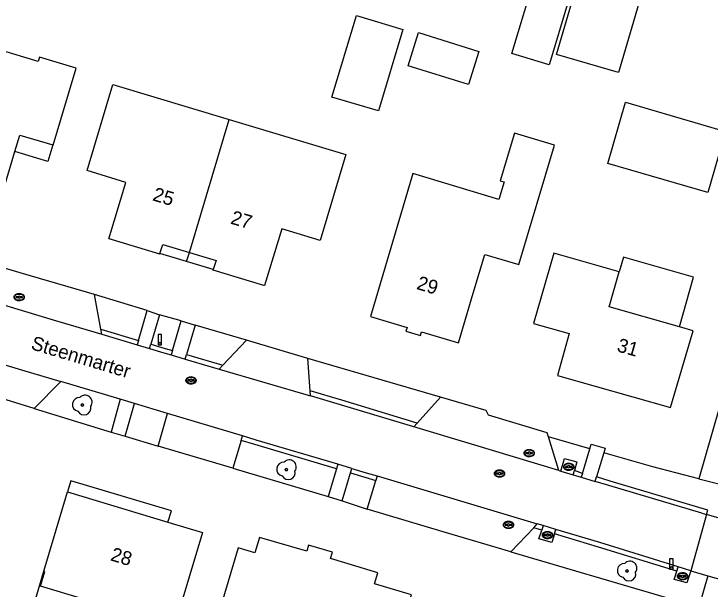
# Model space of a CAD drawing. Extents: x 194485 to 197793, y 468269 to 470822.
# Drawn here: x 197662.2 to 197722.3, y 468477.4 to 468527.1 of the extents above; entities that cross this region are included whole.
import ezdxf

# ---------------------------------------------------------------- set-up
doc = ezdxf.new("R2010")
doc.units = 0
for name, color, linetype in [('BGT begrenzing pand op maaiveld onder overbouw', 7, 'Continuous'), ('BGT grensvlak begroeid terreindeel LR', 7, 'Continuous'), ('BGT grensvlak gebouwinstallatie plus 1', 7, 'Continuous'), ('BGT grensvlak onbegroeid terreindeel', 7, 'Continuous'), ('BGT grensvlak ondersteunend wegdeel', 7, 'Continuous'), ('BGT grensvlak pand deel overbouw', 7, 'Continuous'), ('BGT grensvlak pand op maaiveld', 7, 'Continuous'), ('BGT grensvlak pand op maaiveld LR', 7, 'Continuous'), ('BGT grensvlak wegdeel', 7, 'Continuous'), ('BGT puntobject paal lichtmast', 7, 'Continuous'), ('BGT puntobject put inspectie- rioolput', 7, 'Continuous'), ('BGT puntobject put kolk', 7, 'Continuous'), ('BGT puntobject vegetatieobject boom', 7, 'Continuous'), ('BGT tekst huisnummerreeks', 7, 'Continuous'), ('BGT tekst openbare ruimte label weg', 7, 'Continuous')]:
    doc.layers.add(name, color=color, linetype=linetype)

msp = doc.modelspace()

# ---------------------------------------------------------------- linework, layer by layer
at = {"layer": 'BGT begrenzing pand op maaiveld onder overbouw'}
msp.add_line((197666.848, 468485.808), (197675.522, 468483.201), dxfattribs=at)
msp.add_lwpolyline([(197667.257, 468472.918), (197668.342, 468476.516), (197664.523, 468477.668), (197664.896, 468478.946), (197664.818, 468478.977)], dxfattribs=at)
at = {"layer": 'BGT grensvlak begroeid terreindeel LR'}
msp.add_line((197721.352, 468486.937), (197724.269, 468486.209), dxfattribs=at)
at = {"layer": 'BGT grensvlak gebouwinstallatie plus 1'}
for p, q in [((197677.137, 468505.708), (197674.837, 468506.398)), ((197677.137, 468505.708), (197677.371, 468506.487)), ((197679.441, 468505.017), (197677.137, 468505.708))]:
    msp.add_line(p, q, dxfattribs=at)
for points in [[(197717.357, 468532.038), (197714.429, 468522.026), (197709.077, 468523.591), (197712.006, 468533.603), (197717.357, 468532.038)], [(197710.532, 468529.704), (197708.424, 468522.7), (197705.204, 468523.669), (197707.312, 468530.673), (197710.532, 468529.704)], [(197695.803, 468525.741), (197693.695, 468518.71), (197689.683, 468519.913), (197691.791, 468526.944), (197695.803, 468525.741)], [(197697.157, 468525.482), (197702.359, 468523.857), (197701.463, 468520.986), (197696.261, 468522.612), (197697.157, 468525.482)], [(197665.597, 468515.772), (197665.168, 468514.351), (197662.308, 468515.221)], [(197719.673, 468500.056), (197720.903, 468504.358), (197714.838, 468506.092), (197714.471, 468504.81)]]:
    msp.add_lwpolyline(points, dxfattribs=at)
at = {"layer": 'BGT grensvlak onbegroeid terreindeel'}
for p, q in [((197729.736, 468516.213), (197721.352, 468486.937)), ((197673.739, 468501.463), (197669.176, 468502.856)), ((197676.673, 468500.571), (197674.795, 468501.1)), ((197682.298, 468498.923), (197677.867, 468500.22)), ((197699.064, 468493.982), (197687.599, 468497.332)), ((197663.979, 468493.016), (197670.619, 468490.966)), ((197671.835, 468490.635), (197674.688, 468489.759)), ((197711.939, 468489.545), (197708.373, 468490.573)), ((197681.122, 468487.872), (197689.347, 468485.401)), ((197710.509, 468487.286), (197710.608, 468487.648)), ((197690.558, 468485.032), (197692.73, 468484.318)), ((197707.908, 468482.896), (197707.789, 468482.515)), ((197708.88, 468482.188), (197708.997, 468482.568)), ((197705.132, 468480.622), (197718.437, 468476.708)), ((197719.443, 468478.964), (197719.556, 468479.348))]:
    msp.add_line(p, q, dxfattribs=at)
for points in [[(197721.352, 468486.937), (197717.376, 468487.983), (197713.147, 468489.197)], [(197709.443, 468487.607), (197709.77, 468488.694), (197710.815, 468488.408), (197710.608, 468487.648)], [(197708.88, 468482.188), (197708.654, 468481.446), (197707.553, 468481.765), (197707.789, 468482.515)], [(197720.659, 468479.008), (197720.319, 468477.964), (197719.233, 468478.245), (197719.443, 468478.964)]]:
    msp.add_lwpolyline(points, dxfattribs=at)
at = {"layer": 'BGT grensvlak ondersteunend wegdeel'}
for p, q in [((197669.74, 468499.863), (197672.975, 468498.899)), ((197677.117, 468497.671), (197680.253, 468496.748)), ((197711.298, 468487.412), (197710.608, 468487.648)), ((197707.789, 468482.515), (197707.098, 468482.722))]:
    msp.add_line(p, q, dxfattribs=at)
for points in [[(197674.044, 468498.58), (197675.292, 468498.208), (197675.923, 468498.023)], [(197697.05, 468491.755), (197690.522, 468493.724), (197687.792, 468494.528)], [(197690.065, 468487.815), (197683.026, 468489.907), (197681.839, 468490.263)], [(197691.278, 468487.454), (197692.511, 468487.087), (197693.465, 468486.802)], [(197722.008, 468483.863), (197722.122, 468484.247), (197713.705, 468486.743), (197712.516, 468487.101)], [(197719.443, 468478.964), (197712.678, 468481.049), (197708.88, 468482.188)]]:
    msp.add_lwpolyline(points, dxfattribs=at)
at = {"layer": 'BGT grensvlak pand deel overbouw'}
for points in [[(197675.522, 468483.201), (197675.817, 468484.19), (197667.137, 468486.779), (197666.848, 468485.808)], [(197667.257, 468472.918), (197663.361, 468474.077), (197664.818, 468478.977)]]:
    msp.add_lwpolyline(points, dxfattribs=at)
at = {"layer": 'BGT grensvlak pand op maaiveld'}
msp.add_line((197664.818, 468478.977), (197666.848, 468485.808), dxfattribs=at)
for points in [[(197665.597, 468515.772), (197665.618, 468515.766), (197667.603, 468522.393), (197664.437, 468523.346), (197664.326, 468522.988), (197657.433, 468525.054), (197656.096, 468520.612), (197654.706, 468521.013), (197653.21, 468516.043), (197654.591, 468515.623), (197653.722, 468512.702), (197660.886, 468510.55), (197662.308, 468515.221)], [(197674.837, 468506.398), (197674.816, 468506.33), (197670.436, 468507.657), (197670.417, 468507.671), (197671.896, 468512.541), (197668.541, 468513.56), (197670.763, 468520.985), (197680.817, 468517.967)], [(197715.025, 468519.462), (197723.665, 468516.942), (197722.126, 468511.662), (197713.485, 468514.182), (197715.025, 468519.462)], [(197680.817, 468517.967), (197690.87, 468514.95), (197688.677, 468507.519), (197685.346, 468508.541), (197683.863, 468503.644), (197683.812, 468503.625), (197679.423, 468504.957), (197679.441, 468505.017)], [(197662.308, 468515.221), (197662.737, 468516.63), (197665.597, 468515.772)], [(197700.592, 468498.696), (197701.965, 468503.27), (197702.875, 468506.316), (197705.805, 468505.449), (197708.884, 468515.759), (197705.434, 468516.8), (197704.211, 468512.68), (197704.541, 468512.581), (197704.091, 468511.072), (197696.668, 468513.301), (197693.008, 468500.967), (197696.162, 468500.003), (197696.067, 468499.692), (197697.316, 468499.319), (197697.411, 468499.63), (197700.592, 468498.696)], [(197674.837, 468506.398), (197675.072, 468507.172), (197677.371, 468506.487)], [(197677.371, 468506.487), (197679.679, 468505.799), (197679.441, 468505.017)], [(197714.471, 468504.81), (197708.822, 468506.426), (197707.088, 468500.363)], [(197719.673, 468500.056), (197713.608, 468501.79), (197714.471, 468504.81)], [(197707.088, 468500.363), (197710.155, 468499.483), (197709.143, 468495.878), (197718.921, 468493.088), (197720.858, 468499.717), (197719.673, 468500.056)], [(197675.522, 468483.201), (197678.498, 468482.307), (197676.463, 468475.475)], [(197688.482, 468467.714), (197687.146, 468463.239), (197692.002, 468461.78), (197696.559, 468476.911), (197693.353, 468477.862), (197693.63, 468478.826), (197689.553, 468480.069), (197689.715, 468480.599), (197687.67, 468481.209), (197687.501, 468480.69), (197683.433, 468481.884), (197683.03, 468480.542), (197681.584, 468480.967), (197680.093, 468475.948), (197681.509, 468475.539), (197681.104, 468474.135)]]:
    msp.add_lwpolyline(points, dxfattribs=at)
at = {"layer": 'BGT grensvlak pand op maaiveld LR'}
msp.add_line((197677.371, 468506.487), (197680.817, 468517.967), dxfattribs=at)
at = {"layer": 'BGT grensvlak wegdeel'}
for p, q in [((197669.74, 468499.863), (197669.176, 468502.856)), ((197672.975, 468498.899), (197673.739, 468501.463)), ((197673.739, 468501.463), (197674.795, 468501.1)), ((197674.795, 468501.1), (197674.044, 468498.58)), ((197675.923, 468498.023), (197676.673, 468500.571)), ((197676.673, 468500.571), (197677.867, 468500.22)), ((197669.824, 468499.42), (197669.74, 468499.863)), ((197677.867, 468500.22), (197677.117, 468497.671)), ((197669.824, 468499.42), (197672.861, 468498.515)), ((197672.975, 468498.899), (197672.861, 468498.515)), ((197672.861, 468498.515), (197673.93, 468498.197)), ((197673.93, 468498.197), (197674.044, 468498.58)), ((197682.298, 468498.923), (197680.253, 468496.748)), ((197687.599, 468497.332), (197682.298, 468498.923)), ((197675.923, 468498.023), (197675.81, 468497.639)), ((197675.81, 468497.639), (197677.004, 468497.287)), ((197677.004, 468497.287), (197677.117, 468497.671)), ((197687.792, 468494.528), (197687.599, 468497.332)), ((197677.004, 468497.287), (197679.946, 468496.421)), ((197680.253, 468496.748), (197679.946, 468496.421)), ((197679.946, 468496.421), (197687.822, 468494.102)), ((197666.264, 468495.343), (197663.979, 468493.016)), ((197671.403, 468493.809), (197666.264, 468495.343)), ((197663.979, 468493.016), (197659.01, 468494.54)), ((197687.822, 468494.102), (197687.792, 468494.528)), ((197671.403, 468493.809), (197670.619, 468490.966)), ((197672.643, 468493.439), (197671.403, 468493.809)), ((197699.064, 468493.982), (197697.05, 468491.755)), ((197671.835, 468490.635), (197672.643, 468493.439)), ((197675.475, 468492.59), (197672.643, 468493.439)), ((197674.688, 468489.759), (197675.475, 468492.59)), ((197681.954, 468490.646), (197675.475, 468492.59)), ((197697.05, 468491.755), (197696.754, 468491.426)), ((197670.619, 468490.966), (197671.835, 468490.635)), ((197708.373, 468490.573), (197708.268, 468490.916)), ((197681.839, 468490.263), (197681.122, 468487.872)), ((197681.839, 468490.263), (197681.954, 468490.646)), ((197709.268, 468487.659), (197708.373, 468490.573)), ((197681.122, 468487.872), (197674.688, 468489.759)), ((197711.298, 468487.412), (197711.939, 468489.545)), ((197711.939, 468489.545), (197712.057, 468489.936)), ((197712.057, 468489.936), (197713.261, 468489.575)), ((197713.261, 468489.575), (197713.147, 468489.197)), ((197713.147, 468489.197), (197712.516, 468487.101)), ((197690.065, 468487.815), (197689.347, 468485.401)), ((197690.179, 468488.198), (197690.065, 468487.815)), ((197691.392, 468487.837), (197690.179, 468488.198)), ((197691.278, 468487.454), (197691.392, 468487.837)), ((197690.558, 468485.032), (197691.278, 468487.454)), ((197693.579, 468487.186), (197693.465, 468486.802)), ((197709.268, 468487.659), (197709.443, 468487.607)), ((197709.443, 468487.607), (197710.509, 468487.286)), ((197710.509, 468487.286), (197711.198, 468487.079)), ((197711.298, 468487.412), (197711.198, 468487.079)), ((197712.402, 468486.717), (197712.516, 468487.101)), ((197692.73, 468484.318), (197693.465, 468486.802)), ((197711.198, 468487.079), (197712.402, 468486.717)), ((197689.347, 468485.401), (197690.558, 468485.032)), ((197722.008, 468483.863), (197720.659, 468479.008)), ((197721.614, 468483.98), (197722.008, 468483.863)), ((197723.508, 468483.423), (197722.008, 468483.863)), ((197707.098, 468482.722), (197707.403, 468483.048)), ((197707.908, 468482.896), (197707.403, 468483.048)), ((197708.997, 468482.568), (197707.908, 468482.896)), ((197707.098, 468482.722), (197705.132, 468480.622)), ((197720.659, 468479.008), (197719.556, 468479.348)), ((197720.659, 468479.008), (197722.129, 468478.574)), ((197722.129, 468478.574), (197721.344, 468475.824)), ((197722.129, 468478.574), (197723.568, 468478.149))]:
    msp.add_line(p, q, dxfattribs=at)
for points in [[(197669.176, 468502.856), (197663.74, 468504.451), (197658.732, 468505.921)], [(197656.338, 468503.467), (197665.616, 468500.674), (197669.824, 468499.42)], [(197673.93, 468498.197), (197675.179, 468497.825), (197675.81, 468497.639)], [(197658.329, 468497.698), (197662.886, 468496.351), (197666.264, 468495.343)], [(197696.754, 468491.426), (197690.408, 468493.34), (197687.822, 468494.102)], [(197708.268, 468490.916), (197703.184, 468492.426), (197702.997, 468492.843), (197699.064, 468493.982)], [(197709.268, 468487.659), (197701.731, 468489.925), (197696.754, 468491.426)], [(197690.179, 468488.198), (197683.141, 468490.29), (197681.954, 468490.646)], [(197691.392, 468487.837), (197692.626, 468487.471), (197693.579, 468487.186)], [(197693.579, 468487.186), (197701.937, 468484.687), (197707.403, 468483.048)], [(197721.614, 468483.98), (197713.59, 468486.36), (197712.402, 468486.717)], [(197705.132, 468480.622), (197699.271, 468482.369), (197692.73, 468484.318)], [(197719.556, 468479.348), (197712.794, 468481.432), (197708.997, 468482.568)]]:
    msp.add_lwpolyline(points, dxfattribs=at)
at = {"layer": 'BGT puntobject paal lichtmast'}
for points in [[(197674.981, 468499.404), (197674.681, 468499.404), (197674.681, 468498.504), (197674.831, 468498.504)], [(197674.831, 468498.504), (197674.981, 468498.504), (197674.981, 468499.404)], [(197719.127, 468480.028), (197718.827, 468480.028), (197718.827, 468479.128), (197718.977, 468479.128)], [(197718.977, 468479.128), (197719.127, 468479.128), (197719.127, 468480.028)]]:
    msp.add_lwpolyline(points, dxfattribs=at)
for centre, start, end in [((197674.831, 468498.604), 0, 180), ((197674.831, 468498.604), 0, 180), ((197674.831, 468498.604), 180, 0), ((197674.831, 468498.604), 180, 270), ((197674.831, 468498.604), 270, 0), ((197718.977, 468479.228), 0, 180), ((197718.977, 468479.228), 0, 180), ((197718.977, 468479.228), 180, 0), ((197718.977, 468479.228), 180, 270), ((197718.977, 468479.228), 270, 0)]:
    msp.add_arc(centre, 0.1, start, end, dxfattribs=at)
at = {"layer": 'BGT puntobject put inspectie- rioolput'}
for p, q in [((197662.587, 468502.666), (197662.43, 468502.666)), ((197662.43, 468502.592), (197662.587, 468502.592)), ((197662.93, 468502.666), (197662.773, 468502.666)), ((197662.773, 468502.592), (197662.93, 468502.592)), ((197677.425, 468495.479), (197677.268, 468495.479)), ((197677.268, 468495.404), (197677.425, 468495.404)), ((197677.768, 468495.479), (197677.611, 468495.479)), ((197677.611, 468495.404), (197677.768, 468495.404)), ((197706.615, 468489.198), (197706.458, 468489.198)), ((197706.458, 468489.123), (197706.615, 468489.123)), ((197706.958, 468489.198), (197706.801, 468489.198)), ((197706.801, 468489.123), (197706.958, 468489.123)), ((197704.054, 468487.433), (197703.897, 468487.433)), ((197703.897, 468487.359), (197704.054, 468487.359)), ((197704.397, 468487.433), (197704.24, 468487.433)), ((197704.24, 468487.359), (197704.397, 468487.359)), ((197704.827, 468483.001), (197704.67, 468483.001)), ((197704.67, 468482.926), (197704.827, 468482.926)), ((197705.17, 468483.001), (197705.013, 468483.001)), ((197705.013, 468482.926), (197705.17, 468482.926))]:
    msp.add_line(p, q, dxfattribs=at)
for centre, radius, start, end in [((197662.68, 468502.629), 0.1, 0, 180), ((197662.43, 468502.629), 0.0375, 90, 270), ((197662.68, 468502.629), 0.1, 157.97569, 180), ((197662.68, 468502.629), 0.1, 180, 202.02431), ((197662.68, 468502.629), 0.1, 180, 0), ((197662.68, 468502.629), 0.1, 0, 22.02431), ((197662.68, 468502.629), 0.1, 337.97569, 0), ((197662.93, 468502.629), 0.0375, 270, 90), ((197677.518, 468495.441), 0.1, 0, 180), ((197677.268, 468495.441), 0.0375, 90, 270), ((197677.518, 468495.441), 0.1, 157.97569, 180), ((197677.518, 468495.441), 0.1, 180, 202.02431), ((197677.518, 468495.441), 0.1, 180, 0), ((197677.518, 468495.441), 0.1, 0, 22.02431), ((197677.518, 468495.441), 0.1, 337.97569, 0), ((197677.768, 468495.441), 0.0375, 270, 90), ((197706.458, 468489.16), 0.0375, 90, 270), ((197706.708, 468489.16), 0.1, 0, 180), ((197706.708, 468489.16), 0.1, 157.97569, 180), ((197706.708, 468489.16), 0.1, 180, 202.02431), ((197706.708, 468489.16), 0.1, 180, 0), ((197706.708, 468489.16), 0.1, 0, 22.02431), ((197706.708, 468489.16), 0.1, 337.97569, 0), ((197706.958, 468489.16), 0.0375, 270, 90), ((197703.897, 468487.396), 0.0375, 90, 270), ((197704.147, 468487.396), 0.1, 0, 180), ((197704.147, 468487.396), 0.1, 157.97569, 180), ((197704.147, 468487.396), 0.1, 180, 202.02431), ((197704.147, 468487.396), 0.1, 180, 0), ((197704.147, 468487.396), 0.1, 0, 22.02431), ((197704.147, 468487.396), 0.1, 337.97569, 0), ((197704.397, 468487.396), 0.0375, 270, 90), ((197704.67, 468482.963), 0.0375, 90, 270), ((197704.92, 468482.963), 0.1, 0, 180), ((197704.92, 468482.963), 0.1, 157.97569, 180), ((197704.92, 468482.963), 0.1, 180, 202.02431), ((197704.92, 468482.963), 0.1, 180, 0), ((197704.92, 468482.963), 0.1, 0, 22.02431), ((197704.92, 468482.963), 0.1, 337.97569, 0), ((197705.17, 468482.963), 0.0375, 270, 90)]:
    msp.add_arc(centre, radius, start, end, dxfattribs=at)
for centre in [(197662.68, 468502.629), (197677.518, 468495.441), (197706.708, 468489.16), (197704.147, 468487.396), (197704.92, 468482.963)]:
    msp.add_ellipse(centre, major_axis=(0.392, 0), ratio=0.689655, dxfattribs=at)
for points in [[(197663.122, 468502.629), (197663.122, 468502.672), (197663.11, 468502.716), (197663.044, 468502.83), (197662.963, 468502.887), (197662.771, 468502.952), (197662.661, 468502.958), (197662.458, 468502.917), (197662.367, 468502.87), (197662.264, 468502.753), (197662.239, 468502.693), (197662.237, 468502.571), (197662.261, 468502.51), (197662.345, 468502.411), (197662.404, 468502.372), (197662.583, 468502.304), (197662.717, 468502.297), (197662.95, 468502.359), (197663.05, 468502.428), (197663.113, 468502.553), (197663.122, 468502.591), (197663.122, 468502.629)], [(197677.96, 468495.441), (197677.96, 468495.484), (197677.948, 468495.528), (197677.882, 468495.642), (197677.801, 468495.699), (197677.609, 468495.764), (197677.499, 468495.77), (197677.296, 468495.729), (197677.205, 468495.682), (197677.102, 468495.565), (197677.077, 468495.505), (197677.075, 468495.383), (197677.099, 468495.322), (197677.183, 468495.223), (197677.242, 468495.184), (197677.421, 468495.116), (197677.555, 468495.109), (197677.788, 468495.171), (197677.888, 468495.24), (197677.951, 468495.365), (197677.96, 468495.403), (197677.96, 468495.441)], [(197707.15, 468489.16), (197707.15, 468489.203), (197707.138, 468489.247), (197707.072, 468489.361), (197706.991, 468489.418), (197706.799, 468489.483), (197706.689, 468489.489), (197706.486, 468489.448), (197706.395, 468489.401), (197706.292, 468489.284), (197706.267, 468489.224), (197706.265, 468489.102), (197706.289, 468489.041), (197706.373, 468488.942), (197706.432, 468488.903), (197706.611, 468488.835), (197706.745, 468488.828), (197706.978, 468488.89), (197707.078, 468488.959), (197707.141, 468489.084), (197707.15, 468489.122), (197707.15, 468489.16)], [(197704.589, 468487.396), (197704.589, 468487.439), (197704.577, 468487.483), (197704.511, 468487.597), (197704.43, 468487.654), (197704.238, 468487.719), (197704.128, 468487.725), (197703.925, 468487.684), (197703.834, 468487.637), (197703.731, 468487.52), (197703.706, 468487.46), (197703.704, 468487.338), (197703.728, 468487.277), (197703.812, 468487.178), (197703.871, 468487.139), (197704.05, 468487.071), (197704.184, 468487.064), (197704.417, 468487.126), (197704.517, 468487.195), (197704.58, 468487.32), (197704.589, 468487.358), (197704.589, 468487.396)], [(197705.362, 468482.963), (197705.362, 468483.006), (197705.35, 468483.05), (197705.284, 468483.164), (197705.203, 468483.221), (197705.011, 468483.286), (197704.901, 468483.292), (197704.698, 468483.251), (197704.607, 468483.204), (197704.504, 468483.087), (197704.479, 468483.027), (197704.477, 468482.905), (197704.501, 468482.844), (197704.585, 468482.745), (197704.644, 468482.706), (197704.823, 468482.638), (197704.957, 468482.631), (197705.19, 468482.693), (197705.29, 468482.762), (197705.353, 468482.887), (197705.362, 468482.925), (197705.362, 468482.963)]]:
    msp.add_open_spline(points, degree=3, dxfattribs=at)
at = {"layer": 'BGT puntobject put kolk'}
for p, q in [((197710.033, 468488.019), (197709.876, 468488.019)), ((197709.876, 468487.943), (197710.033, 468487.943)), ((197710.376, 468488.019), (197710.219, 468488.019)), ((197710.219, 468487.943), (197710.376, 468487.943)), ((197708.198, 468482.12), (197708.041, 468482.12)), ((197708.041, 468482.045), (197708.198, 468482.045)), ((197708.541, 468482.12), (197708.384, 468482.12)), ((197708.384, 468482.045), (197708.541, 468482.045)), ((197719.853, 468478.566), (197719.696, 468478.566)), ((197719.696, 468478.491), (197719.853, 468478.491)), ((197720.196, 468478.566), (197720.039, 468478.566)), ((197720.039, 468478.491), (197720.196, 468478.491))]:
    msp.add_line(p, q, dxfattribs=at)
for centre, radius, start, end in [((197709.876, 468487.981), 0.0375, 90, 270), ((197710.126, 468487.981), 0.1, 0, 180), ((197710.126, 468487.981), 0.1, 157.97569, 180), ((197710.126, 468487.981), 0.1, 180, 202.02431), ((197710.126, 468487.981), 0.1, 180, 0), ((197710.126, 468487.981), 0.1, 0, 22.02431), ((197710.126, 468487.981), 0.1, 337.97569, 0), ((197710.376, 468487.981), 0.0375, 270, 90), ((197708.041, 468482.082), 0.0375, 90, 270), ((197708.291, 468482.082), 0.1, 0, 180), ((197708.291, 468482.082), 0.1, 157.97569, 180), ((197708.291, 468482.082), 0.1, 180, 202.02431), ((197708.291, 468482.082), 0.1, 180, 0), ((197708.291, 468482.082), 0.1, 0, 22.02431), ((197708.291, 468482.082), 0.1, 337.97569, 0), ((197708.541, 468482.082), 0.0375, 270, 90), ((197719.696, 468478.528), 0.0375, 90, 270), ((197719.946, 468478.528), 0.1, 0, 180), ((197719.946, 468478.528), 0.1, 157.97569, 180), ((197719.946, 468478.528), 0.1, 180, 202.02431), ((197719.946, 468478.528), 0.1, 180, 0), ((197719.946, 468478.528), 0.1, 0, 22.02431), ((197719.946, 468478.528), 0.1, 337.97569, 0), ((197720.196, 468478.528), 0.0375, 270, 90)]:
    msp.add_arc(centre, radius, start, end, dxfattribs=at)
for centre in [(197710.126, 468487.981), (197708.291, 468482.082), (197719.946, 468478.528)]:
    msp.add_ellipse(centre, major_axis=(0.392, 0), ratio=0.689655, dxfattribs=at)
for points in [[(197710.568, 468487.981), (197710.568, 468488.024), (197710.556, 468488.068), (197710.49, 468488.182), (197710.409, 468488.239), (197710.217, 468488.304), (197710.107, 468488.31), (197709.904, 468488.269), (197709.813, 468488.222), (197709.71, 468488.105), (197709.685, 468488.045), (197709.683, 468487.923), (197709.707, 468487.862), (197709.791, 468487.763), (197709.85, 468487.724), (197710.029, 468487.656), (197710.163, 468487.649), (197710.396, 468487.711), (197710.496, 468487.78), (197710.559, 468487.905), (197710.568, 468487.943), (197710.568, 468487.981)], [(197708.733, 468482.082), (197708.733, 468482.125), (197708.721, 468482.169), (197708.655, 468482.283), (197708.574, 468482.34), (197708.382, 468482.405), (197708.272, 468482.411), (197708.069, 468482.37), (197707.978, 468482.323), (197707.875, 468482.206), (197707.85, 468482.146), (197707.848, 468482.024), (197707.872, 468481.963), (197707.956, 468481.864), (197708.015, 468481.825), (197708.194, 468481.757), (197708.328, 468481.75), (197708.561, 468481.812), (197708.661, 468481.881), (197708.724, 468482.006), (197708.733, 468482.044), (197708.733, 468482.082)], [(197720.388, 468478.528), (197720.388, 468478.571), (197720.376, 468478.615), (197720.31, 468478.729), (197720.229, 468478.786), (197720.037, 468478.851), (197719.927, 468478.857), (197719.724, 468478.816), (197719.633, 468478.769), (197719.53, 468478.652), (197719.505, 468478.592), (197719.503, 468478.47), (197719.527, 468478.409), (197719.611, 468478.31), (197719.67, 468478.271), (197719.849, 468478.203), (197719.983, 468478.196), (197720.216, 468478.258), (197720.316, 468478.327), (197720.379, 468478.452), (197720.388, 468478.49), (197720.388, 468478.528)]]:
    msp.add_open_spline(points, degree=3, dxfattribs=at)
at = {"layer": 'BGT puntobject vegetatieobject boom'}
for centre in [(197668.123, 468493.31), (197685.756, 468487.721), (197715.162, 468478.976)]:
    msp.add_circle(centre, 0.1, dxfattribs=at)
for centre, radius, start, end in [((197667.873, 468493.36), 0.6, 85.13702, 257.75442), ((197668.373, 468493.56), 0.6, 323.54458, 138.4658), ((197668.273, 468493.06), 0.6, 208.50578, 13.83556), ((197668.123, 468493.31), 0.1, 0, 180), ((197668.123, 468493.31), 0.1, 180, 0), ((197685.506, 468487.771), 0.6, 85.13702, 257.75442), ((197686.006, 468487.971), 0.6, 323.54458, 138.4658), ((197685.756, 468487.721), 0.1, 0, 180), ((197685.756, 468487.721), 0.1, 180, 0), ((197685.906, 468487.471), 0.6, 208.50578, 13.83556), ((197714.912, 468479.026), 0.6, 85.13702, 257.75442), ((197715.412, 468479.226), 0.6, 323.54458, 138.4658), ((197715.312, 468478.726), 0.6, 208.50578, 13.83556), ((197715.162, 468478.976), 0.1, 0, 180), ((197715.162, 468478.976), 0.1, 180, 0)]:
    msp.add_arc(centre, radius, start, end, dxfattribs=at)

# ---------------------------------------------------------------- texts
at = {"layer": 'BGT tekst huisnummerreeks'}
for s, rotation, p in [('25', 343.4, (197674.127, 468511.002)), ('27', 343.4, (197680.858, 468508.995)), ('29', 343.3, (197696.917, 468503.345)), ('31', 344.1, (197714.217, 468497.965)), ('28', 343.3, (197670.492, 468479.909))]:
    msp.add_text(s, height=1.2, rotation=rotation, dxfattribs=at).set_placement(p)
at = {"layer": 'BGT tekst openbare ruimte label weg'}
msp.add_text('Steenmarter', height=1.2, rotation=343.3, dxfattribs=at).set_placement((197663.624, 468498.154))

doc.saveas('drawing.dxf')
